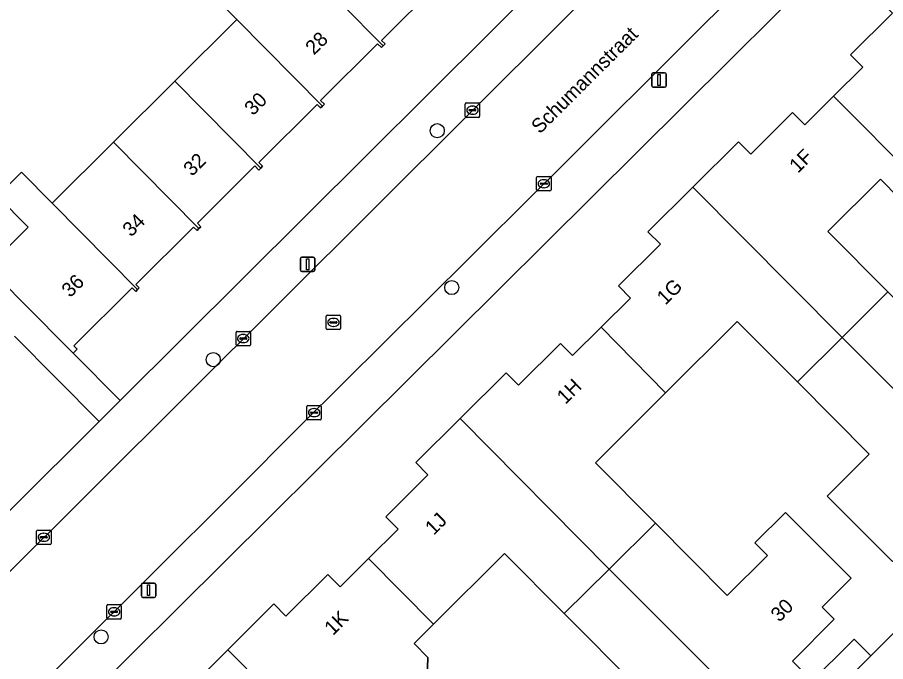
# Model space of a CAD drawing. Extents: x 159217 to 160349, y 381246 to 382172.
# Drawn here: x 160033.1 to 160093.4, y 381809.4 to 381854.1 of the extents above; entities that cross this region are included whole.
import ezdxf

# ---------------------------------------------------------------- set-up
doc = ezdxf.new("R2010")
doc.units = 0
for name, color, linetype in [('IMGEO_Boom', 7, 'Continuous'), ('IMGEO_Erf', 7, 'Continuous'), ('IMGEO_Kolk', 7, 'Continuous'), ('IMGEO_Lichtmast', 7, 'Continuous'), ('IMGEO_Openbare_ruimte_label', 7, 'Continuous'), ('IMGEO_Pand', 7, 'Continuous'), ('IMGEO_Pand_nummerreeks', 7, 'Continuous'), ('IMGEO_Rijbaan_lokaal_open', 7, 'Continuous'), ('IMGEO_Rioolput', 7, 'Continuous'), ('IMGEO_Voetpad_open', 7, 'Continuous')]:
    doc.layers.add(name, color=color, linetype=linetype)

msp = doc.modelspace()

# ---------------------------------------------------------------- linework, layer by layer
at = {"layer": 'IMGEO_Boom'}
for centre in [(160062.282, 381846.258), (160063.288, 381835.37), (160046.721, 381830.367), (160038.931, 381811.122)]:
    msp.add_circle(centre, 0.489, dxfattribs=at)
at = {"layer": 'IMGEO_Erf'}
for points in [[(160031.057, 381836.782), (160033.85, 381839.56), (160031.717, 381841.714), (160033.388, 381843.375), (160035.521, 381841.221), (160039.787, 381845.462), (160044.045, 381849.697), (160048.353, 381853.98), (160046.683, 381855.659), (160050.897, 381859.848), (160049.974, 381860.777), (160049.839, 381860.912), (160049.626, 381861.126), (160053.874, 381865.35), (160058.108, 381869.561), (160058.328, 381869.34), (160062.618, 381873.607), (160063.468, 381872.753), (160067.787, 381877.048), (160057.544, 381886.458)], [(160108.118, 381876.482), (160028.327, 381797.338)], [(160062.374, 381856.471), (160058.408, 381852.527), (160058.654, 381852.279), (160058.527, 381852.153), (160058.4, 381852.027), (160058.138, 381852.291), (160054.18, 381848.355), (160054.44, 381848.092), (160054.31, 381847.962), (160054.18, 381847.833), (160053.934, 381848.079), (160049.885, 381844.053), (160050.151, 381843.785), (160050.023, 381843.658), (160049.893, 381843.529), (160049.613, 381843.81), (160045.615, 381839.835), (160045.858, 381839.59), (160045.727, 381839.46), (160045.595, 381839.329), (160045.355, 381839.57), (160041.343, 381835.581), (160041.573, 381835.35), (160041.453, 381835.23), (160041.33, 381835.108), (160041.084, 381835.356), (160037.025, 381831.319), (160037.256, 381831.086), (160036.986, 381830.818), (160040.259, 381827.528), (160078.852, 381865.921)], [(160063.874, 381826.276), (160067.074, 381829.451), (160067.92, 381828.6), (160070.838, 381831.496), (160071.684, 381830.645), (160073.672, 381832.618), (160075.709, 381834.639), (160074.864, 381835.491), (160077.782, 381838.387), (160076.919, 381839.232), (160080.044, 381842.336), (160083.216, 381845.488), (160084.062, 381844.637), (160086.971, 381847.527), (160087.817, 381846.676), (160089.817, 381848.663), (160091.84, 381850.673), (160090.995, 381851.525), (160093.911, 381854.422), (160093.057, 381855.252), (160096.203, 381858.406)], [(160094.369, 381841.58), (160093.077, 381842.882), (160089.424, 381839.255), (160093.584, 381835.064)], [(160033.318, 381753.517), (160091.236, 381810.972), (160092.399, 381809.801), (160118.725, 381835.991)], [(160093.899, 381816.356), (160090.373, 381819.901), (160089.379, 381820.901), (160092.293, 381823.798), (160087.3, 381828.819), (160083.126, 381833.016), (160078.146, 381828.064), (160073.269, 381823.215), (160077.44, 381819.02), (160082.435, 381813.996), (160085.226, 381816.771), (160084.352, 381817.65), (160086.482, 381819.768), (160091.029, 381815.193), (160089.022, 381813.198), (160089.868, 381812.347), (160086.953, 381809.449), (160087.799, 381808.598)], [(160038.791, 381826.068), (160032.904, 381831.986)], [(160000.048, 381787.508), (160008.419, 381795.853), (160038.791, 381826.068)], [(160044.634, 381807.154), (160047.729, 381810.231), (160050.925, 381813.408), (160051.772, 381812.557), (160054.687, 381815.455), (160055.534, 381814.604), (160057.496, 381816.554), (160059.563, 381818.609), (160058.717, 381819.461), (160061.639, 381822.366), (160060.793, 381823.218), (160063.874, 381826.276)]]:
    msp.add_lwpolyline(points, dxfattribs=at)
msp.add_lwpolyline([(160061.25, 381802.94), (160066.275, 381797.885), (160069.182, 381800.775), (160068.157, 381801.806), (160070.198, 381803.772), (160072.408, 381805.901), (160073.359, 381804.944), (160076.126, 381807.695), (160071.11, 381812.739), (160066.959, 381816.913), (160062.021, 381812.003), (160060.673, 381810.662), (160061.635, 381809.695), (160061.545, 381806.832), (160059.451, 381804.749)], close=True, dxfattribs=at)
at = {"layer": 'IMGEO_Kolk'}
for p, q in [((160064.227, 381847.256), (160064.227, 381848.108)), ((160064.302, 381848.182), (160065.154, 381848.182)), ((160065.228, 381848.108), (160065.228, 381847.256)), ((160064.486, 381847.676), (160064.486, 381847.688)), ((160064.924, 381847.639), (160064.526, 381847.639)), ((160064.529, 381847.725), (160064.927, 381847.725)), ((160064.715, 381847.962), (160064.74, 381847.962)), ((160064.97, 381847.688), (160064.97, 381847.676)), ((160065.154, 381847.182), (160064.302, 381847.182)), ((160064.738, 381847.402), (160064.713, 381847.402)), ((160069.188, 381842.152), (160069.188, 381843.004)), ((160069.263, 381843.078), (160070.115, 381843.078)), ((160069.676, 381842.858), (160069.701, 381842.858)), ((160070.189, 381843.004), (160070.189, 381842.152)), ((160070.115, 381842.078), (160069.263, 381842.078)), ((160069.447, 381842.572), (160069.447, 381842.584)), ((160069.885, 381842.535), (160069.487, 381842.535)), ((160069.49, 381842.621), (160069.888, 381842.621)), ((160069.699, 381842.298), (160069.674, 381842.298)), ((160069.931, 381842.584), (160069.931, 381842.572)), ((160048.303, 381831.405), (160048.303, 381832.257)), ((160048.378, 381832.331), (160049.23, 381832.331)), ((160048.562, 381831.825), (160048.562, 381831.837)), ((160048.605, 381831.874), (160049.003, 381831.874)), ((160048.791, 381832.111), (160048.816, 381832.111)), ((160049.046, 381831.837), (160049.046, 381831.825)), ((160049.304, 381832.257), (160049.304, 381831.405)), ((160049.23, 381831.331), (160048.378, 381831.331)), ((160049, 381831.788), (160048.602, 381831.788)), ((160048.814, 381831.551), (160048.789, 381831.551)), ((160053.227, 381826.263), (160053.227, 381827.115)), ((160053.302, 381827.189), (160054.154, 381827.189)), ((160054.228, 381827.115), (160054.228, 381826.263)), ((160053.486, 381826.683), (160053.486, 381826.695)), ((160053.924, 381826.646), (160053.526, 381826.646)), ((160053.529, 381826.732), (160053.927, 381826.732)), ((160053.738, 381826.409), (160053.713, 381826.409)), ((160053.715, 381826.969), (160053.74, 381826.969)), ((160053.97, 381826.695), (160053.97, 381826.683)), ((160054.154, 381826.189), (160053.302, 381826.189)), ((160034.522, 381818.538), (160035.374, 381818.538)), ((160034.447, 381817.612), (160034.447, 381818.464)), ((160034.706, 381818.032), (160034.706, 381818.044)), ((160035.144, 381817.995), (160034.746, 381817.995)), ((160034.749, 381818.081), (160035.147, 381818.081)), ((160034.935, 381818.318), (160034.96, 381818.318)), ((160035.19, 381818.044), (160035.19, 381818.032)), ((160035.448, 381818.464), (160035.448, 381817.612)), ((160035.374, 381817.538), (160034.522, 381817.538)), ((160034.958, 381817.758), (160034.933, 381817.758)), ((160039.332, 381812.438), (160039.332, 381813.29)), ((160039.407, 381813.364), (160040.259, 381813.364)), ((160039.82, 381813.144), (160039.845, 381813.144)), ((160040.333, 381813.29), (160040.333, 381812.438)), ((160039.591, 381812.858), (160039.591, 381812.87)), ((160040.029, 381812.821), (160039.631, 381812.821)), ((160039.634, 381812.907), (160040.032, 381812.907)), ((160039.843, 381812.584), (160039.818, 381812.584)), ((160040.075, 381812.87), (160040.075, 381812.858)), ((160040.259, 381812.364), (160039.407, 381812.364))]:
    msp.add_line(p, q, dxfattribs=at)
for points in [[(160064.227, 381847.256), (160064.227, 381848.108)], [(160064.302, 381848.182), (160065.154, 381848.182)], [(160065.228, 381848.108), (160065.228, 381847.256)], [(160065.154, 381847.182), (160064.302, 381847.182)], [(160069.188, 381842.152), (160069.188, 381843.004)], [(160069.263, 381843.078), (160070.115, 381843.078)], [(160070.189, 381843.004), (160070.189, 381842.152)], [(160070.115, 381842.078), (160069.263, 381842.078)], [(160048.303, 381831.405), (160048.303, 381832.257)], [(160048.378, 381832.331), (160049.23, 381832.331)], [(160049.304, 381832.257), (160049.304, 381831.405)], [(160049.23, 381831.331), (160048.378, 381831.331)], [(160053.227, 381826.263), (160053.227, 381827.115)], [(160053.302, 381827.189), (160054.154, 381827.189)], [(160054.228, 381827.115), (160054.228, 381826.263)], [(160054.154, 381826.189), (160053.302, 381826.189)], [(160034.522, 381818.538), (160035.374, 381818.538)], [(160034.447, 381817.612), (160034.447, 381818.464)], [(160035.448, 381818.464), (160035.448, 381817.612)], [(160035.374, 381817.538), (160034.522, 381817.538)], [(160039.332, 381812.438), (160039.332, 381813.29)], [(160039.407, 381813.364), (160040.259, 381813.364)], [(160040.333, 381813.29), (160040.333, 381812.438)], [(160040.259, 381812.364), (160039.407, 381812.364)]]:
    msp.add_lwpolyline(points, dxfattribs=at)
for centre, radius, start, end in [((160064.304, 381848.106), 0.0765, 91.55205, 178.44795), ((160064.304, 381848.106), 0.0765, 91.55205, 178.44795), ((160065.152, 381848.106), 0.0765, 1.55205, 88.44795), ((160065.152, 381848.106), 0.0765, 1.55205, 88.44795), ((160064.526, 381847.685), 0.0403, 85.87752, 175.75265), ((160064.523, 381847.675), 0.0366, 178.93798, 274.71019), ((160064.927, 381847.682), 0.043, 264.86636, 352.45326), ((160064.931, 381847.687), 0.0386, 1.73085, 96.63898), ((160064.304, 381847.258), 0.0765, 181.55205, 268.44795), ((160064.304, 381847.258), 0.0765, 181.55205, 268.44795), ((160065.152, 381847.258), 0.0765, 271.55205, 358.44795), ((160065.152, 381847.258), 0.0765, 271.55205, 358.44795), ((160069.265, 381843.002), 0.0765, 91.55205, 178.44795), ((160069.265, 381843.002), 0.0765, 91.55205, 178.44795), ((160070.113, 381843.002), 0.0765, 1.55205, 88.44795), ((160070.113, 381843.002), 0.0765, 1.55205, 88.44795), ((160069.265, 381842.154), 0.0765, 181.55205, 268.44795), ((160069.265, 381842.154), 0.0765, 181.55205, 268.44795), ((160069.487, 381842.581), 0.0403, 85.87752, 175.75265), ((160069.484, 381842.571), 0.0366, 178.93798, 274.71019), ((160069.888, 381842.578), 0.043, 264.86636, 352.45326), ((160069.892, 381842.583), 0.0386, 1.73085, 96.63898), ((160070.113, 381842.154), 0.0765, 271.55205, 358.44795), ((160070.113, 381842.154), 0.0765, 271.55205, 358.44795), ((160048.38, 381832.255), 0.0765, 91.55205, 178.44795), ((160048.38, 381832.255), 0.0765, 91.55205, 178.44795), ((160048.602, 381831.834), 0.0403, 85.87752, 175.75265), ((160048.599, 381831.824), 0.0366, 178.93798, 274.71019), ((160049.003, 381831.831), 0.043, 264.86636, 352.45326), ((160049.007, 381831.836), 0.0386, 1.73085, 96.63898), ((160049.228, 381832.255), 0.0765, 1.55205, 88.44795), ((160049.228, 381832.255), 0.0765, 1.55205, 88.44795), ((160048.38, 381831.407), 0.0765, 181.55205, 268.44795), ((160048.38, 381831.407), 0.0765, 181.55205, 268.44795), ((160049.228, 381831.407), 0.0765, 271.55205, 358.44795), ((160049.228, 381831.407), 0.0765, 271.55205, 358.44795), ((160053.304, 381827.113), 0.0765, 91.55205, 178.44795), ((160053.304, 381827.113), 0.0765, 91.55205, 178.44795), ((160054.152, 381827.113), 0.0765, 1.55205, 88.44795), ((160054.152, 381827.113), 0.0765, 1.55205, 88.44795), ((160053.526, 381826.692), 0.0403, 85.87752, 175.75265), ((160053.523, 381826.682), 0.0366, 178.93798, 274.71019), ((160053.927, 381826.689), 0.043, 264.86636, 352.45326), ((160053.931, 381826.694), 0.0386, 1.73085, 96.63898), ((160053.304, 381826.265), 0.0765, 181.55205, 268.44795), ((160053.304, 381826.265), 0.0765, 181.55205, 268.44795), ((160054.152, 381826.265), 0.0765, 271.55205, 358.44795), ((160054.152, 381826.265), 0.0765, 271.55205, 358.44795), ((160034.524, 381818.462), 0.0765, 91.55205, 178.44795), ((160034.524, 381818.462), 0.0765, 91.55205, 178.44795), ((160035.372, 381818.462), 0.0765, 1.55205, 88.44795), ((160035.372, 381818.462), 0.0765, 1.55205, 88.44795), ((160034.746, 381818.041), 0.0403, 85.87752, 175.75265), ((160034.743, 381818.031), 0.0366, 178.93798, 274.71019), ((160035.147, 381818.038), 0.043, 264.86636, 352.45326), ((160035.151, 381818.043), 0.0386, 1.73085, 96.63898), ((160034.524, 381817.614), 0.0765, 181.55205, 268.44795), ((160034.524, 381817.614), 0.0765, 181.55205, 268.44795), ((160035.372, 381817.614), 0.0765, 271.55205, 358.44795), ((160035.372, 381817.614), 0.0765, 271.55205, 358.44795), ((160039.409, 381813.288), 0.0765, 91.55205, 178.44795), ((160039.409, 381813.288), 0.0765, 91.55205, 178.44795), ((160040.257, 381813.288), 0.0765, 1.55205, 88.44795), ((160040.257, 381813.288), 0.0765, 1.55205, 88.44795), ((160039.631, 381812.867), 0.0403, 85.87752, 175.75265), ((160039.628, 381812.857), 0.0366, 178.93798, 274.71019), ((160040.032, 381812.864), 0.043, 264.86636, 352.45326), ((160040.036, 381812.869), 0.0386, 1.73085, 96.63898), ((160039.409, 381812.44), 0.0765, 181.55205, 268.44795), ((160039.409, 381812.44), 0.0765, 181.55205, 268.44795), ((160040.257, 381812.44), 0.0765, 271.55205, 358.44795), ((160040.257, 381812.44), 0.0765, 271.55205, 358.44795)]:
    msp.add_arc(centre, radius, start, end, dxfattribs=at)
for centre, major_axis, ratio, start_param, end_param in [((160064.714, 381847.682), (-0.387, 0.002), 0.722429, 4.712389, 7.853982), ((160064.739, 381847.682), (-0.39, 0.002), 0.717154, 1.570796, 4.712389), ((160069.675, 381842.578), (-0.387, 0.002), 0.722429, 4.712389, 7.853982), ((160069.7, 381842.578), (-0.39, 0.002), 0.717154, 1.570796, 4.712389), ((160048.79, 381831.831), (-0.387, 0.002), 0.722429, 4.712389, 7.853982), ((160048.815, 381831.831), (-0.39, 0.002), 0.717154, 1.570796, 4.712389), ((160053.714, 381826.689), (-0.387, 0.002), 0.722429, 4.712389, 7.853982), ((160053.739, 381826.689), (-0.39, 0.002), 0.717154, 1.570796, 4.712389), ((160034.934, 381818.038), (-0.387, 0.002), 0.722429, 4.712389, 7.853982), ((160034.959, 381818.038), (-0.39, 0.002), 0.717154, 1.570796, 4.712389), ((160039.819, 381812.864), (-0.387, 0.002), 0.722429, 4.712389, 7.853982), ((160039.844, 381812.864), (-0.39, 0.002), 0.717154, 1.570796, 4.712389)]:
    msp.add_ellipse(centre, major_axis=major_axis, ratio=ratio, start_param=start_param, end_param=end_param, dxfattribs=at)
at = {"layer": 'IMGEO_Lichtmast'}
for p, q in [((160077.191, 381849.381), (160077.191, 381850.181)), ((160077.191, 381850.181), (160077.191, 381849.381)), ((160077.291, 381850.281), (160078.081, 381850.281)), ((160078.081, 381850.281), (160077.291, 381850.281)), ((160078.181, 381850.181), (160078.181, 381849.381)), ((160078.181, 381849.381), (160078.181, 381850.181)), ((160078.081, 381849.281), (160077.291, 381849.281)), ((160077.291, 381849.281), (160078.081, 381849.281)), ((160052.78, 381836.581), (160052.78, 381837.381)), ((160052.78, 381837.381), (160052.78, 381836.581)), ((160052.88, 381837.481), (160053.67, 381837.481)), ((160053.67, 381837.481), (160052.88, 381837.481)), ((160053.77, 381837.381), (160053.77, 381836.581)), ((160053.77, 381836.581), (160053.77, 381837.381)), ((160053.67, 381836.481), (160052.88, 381836.481)), ((160052.88, 381836.481), (160053.67, 381836.481)), ((160041.731, 381813.963), (160041.731, 381814.763)), ((160041.731, 381814.763), (160041.731, 381813.963)), ((160041.831, 381814.863), (160042.621, 381814.863)), ((160042.621, 381814.863), (160041.831, 381814.863)), ((160042.721, 381814.763), (160042.721, 381813.963)), ((160042.721, 381813.963), (160042.721, 381814.763)), ((160042.621, 381813.863), (160041.831, 381813.863)), ((160041.831, 381813.863), (160042.621, 381813.863))]:
    msp.add_line(p, q, dxfattribs=at)
for points in [[(160077.611, 381850.156), (160077.761, 381850.156), (160077.761, 381849.406), (160077.611, 381849.406), (160077.611, 381850.156)], [(160053.2, 381837.356), (160053.35, 381837.356), (160053.35, 381836.606), (160053.2, 381836.606), (160053.2, 381837.356)], [(160042.151, 381814.738), (160042.301, 381814.738), (160042.301, 381813.988), (160042.151, 381813.988), (160042.151, 381814.738)]]:
    msp.add_lwpolyline(points, dxfattribs=at)
for centre, start, end in [((160077.291, 381850.181), 90, 180), ((160077.291, 381850.181), 90, 180), ((160078.081, 381850.181), 0, 90), ((160078.081, 381850.181), 360, 90), ((160077.291, 381849.381), 180, 270), ((160077.291, 381849.381), 180, 270), ((160078.081, 381849.381), 270, 0), ((160078.081, 381849.381), 270, 0), ((160052.88, 381837.381), 90, 180), ((160052.88, 381837.381), 90, 180), ((160053.67, 381837.381), 0, 90), ((160053.67, 381837.381), 360, 90), ((160052.88, 381836.581), 180, 270), ((160052.88, 381836.581), 180, 270), ((160053.67, 381836.581), 270, 0), ((160053.67, 381836.581), 270, 0), ((160041.831, 381814.763), 90, 180), ((160041.831, 381814.763), 90, 180), ((160042.621, 381814.763), 0, 90), ((160042.621, 381814.763), 360, 90), ((160041.831, 381813.963), 180, 270), ((160041.831, 381813.963), 180, 270), ((160042.621, 381813.963), 270, 0), ((160042.621, 381813.963), 270, 0)]:
    msp.add_arc(centre, 0.1, start, end, dxfattribs=at)
at = {"layer": 'IMGEO_Pand'}
for points in [[(160053.874, 381865.35), (160049.626, 381861.126), (160049.839, 381860.912), (160049.974, 381860.777), (160050.897, 381859.848), (160052.641, 381858.1), (160058.527, 381852.153), (160058.654, 381852.279), (160058.408, 381852.527), (160062.374, 381856.471), (160062.642, 381856.201), (160062.786, 381856.344), (160056.887, 381862.303), (160055.145, 381864.072), (160054.196, 381865.026), (160054.087, 381865.136)], [(160054.31, 381847.962), (160054.44, 381848.092), (160054.18, 381848.355), (160058.138, 381852.291), (160058.4, 381852.027), (160058.527, 381852.153), (160052.641, 381858.1), (160050.897, 381859.848), (160046.683, 381855.659), (160048.353, 381853.98)], [(160095.626, 381842.828), (160096.721, 381843.916), (160095.429, 381845.217), (160099.281, 381849.042), (160103.442, 381844.852), (160106.684, 381848.086), (160096.203, 381858.406), (160093.057, 381855.252), (160093.911, 381854.422), (160090.995, 381851.525), (160091.84, 381850.673), (160089.817, 381848.663)], [(160054.31, 381847.962), (160048.353, 381853.98), (160044.045, 381849.697), (160050.023, 381843.658), (160050.151, 381843.785), (160049.885, 381844.053), (160053.934, 381848.079), (160054.18, 381847.833)], [(160039.787, 381845.462), (160045.727, 381839.46), (160045.858, 381839.59), (160045.615, 381839.835), (160049.613, 381843.81), (160049.893, 381843.529), (160050.023, 381843.658), (160044.045, 381849.697)], [(160080.044, 381842.336), (160090.41, 381831.91), (160093.584, 381835.064), (160089.424, 381839.255), (160093.077, 381842.882), (160094.369, 381841.58), (160095.626, 381842.828), (160089.817, 381848.663), (160087.817, 381846.676), (160086.971, 381847.527), (160084.062, 381844.637), (160083.216, 381845.488)], [(160041.453, 381835.23), (160041.573, 381835.35), (160041.343, 381835.581), (160045.355, 381839.57), (160045.595, 381839.329), (160045.727, 381839.46), (160039.787, 381845.462), (160035.521, 381841.221)], [(160041.453, 381835.23), (160035.521, 381841.221), (160033.388, 381843.375), (160031.717, 381841.714), (160033.85, 381839.56), (160031.057, 381836.782), (160033.461, 381834.364), (160036.986, 381830.818), (160037.256, 381831.086), (160037.025, 381831.319), (160041.084, 381835.356), (160041.33, 381835.108)], [(160080.044, 381842.336), (160076.919, 381839.232), (160077.782, 381838.387), (160074.864, 381835.491), (160075.709, 381834.639), (160073.672, 381832.618), (160078.146, 381828.064), (160083.126, 381833.016), (160087.3, 381828.819), (160090.41, 381831.91)], [(160090.41, 381831.91), (160100.8, 381821.52), (160103.936, 381824.634), (160103.091, 381825.486), (160106.008, 381828.382), (160102.485, 381831.93), (160101.485, 381832.938), (160098.569, 381830.043), (160093.584, 381835.064)], [(160074.22, 381815.82), (160077.44, 381819.02), (160073.269, 381823.215), (160078.146, 381828.064), (160073.672, 381832.618), (160071.684, 381830.645), (160070.838, 381831.496), (160067.92, 381828.6), (160067.074, 381829.451), (160063.874, 381826.276)], [(160090.41, 381831.91), (160087.3, 381828.819), (160092.293, 381823.798), (160089.379, 381820.901), (160090.373, 381819.901), (160093.899, 381816.356), (160096.814, 381819.254), (160097.661, 381818.404), (160100.8, 381821.52)], [(160071.11, 381812.739), (160074.22, 381815.82), (160063.874, 381826.276), (160060.793, 381823.218), (160061.639, 381822.366), (160058.717, 381819.461), (160059.563, 381818.609), (160057.496, 381816.554), (160062.021, 381812.003), (160066.959, 381816.913)], [(160084.621, 381805.439), (160087.799, 381808.598), (160086.953, 381809.449), (160089.868, 381812.347), (160089.022, 381813.198), (160091.029, 381815.193), (160086.482, 381819.768), (160084.352, 381817.65), (160085.226, 381816.771), (160082.435, 381813.996), (160077.44, 381819.02), (160074.22, 381815.82)], [(160047.729, 381810.231), (160058.09, 381799.79), (160061.25, 381802.94), (160059.451, 381804.749), (160061.545, 381806.832), (160061.635, 381809.695), (160060.673, 381810.662), (160062.021, 381812.003), (160057.496, 381816.554), (160055.534, 381814.604), (160054.687, 381815.455), (160051.772, 381812.557), (160050.925, 381813.408)], [(160074.846, 381799.089), (160076.879, 381801.125), (160077.725, 381800.274), (160080.633, 381803.165), (160081.48, 381802.315), (160084.621, 381805.439), (160074.22, 381815.82), (160071.11, 381812.739), (160076.126, 381807.695), (160073.359, 381804.944), (160072.408, 381805.901), (160070.198, 381803.772)], [(160047.729, 381810.231), (160044.634, 381807.154), (160045.479, 381806.302), (160042.562, 381803.405), (160043.407, 381802.553), (160041.33, 381800.49), (160045.86, 381795.95), (160050.866, 381800.922), (160055.015, 381796.744), (160058.09, 381799.79)]]:
    msp.add_lwpolyline(points, close=True, dxfattribs=at)
at = {"layer": 'IMGEO_Rijbaan_lokaal_open'}
for points in [[(160116.933, 381899.648), (160012.11, 381795.292), (160002.99, 381786.2), (160007.94, 381781.256), (160010.858, 381784.097), (160016.183, 381789.42), (160020.046, 381793.267), (160022.766, 381795.885), (160032.195, 381805.263), (160036.822, 381809.873), (160048.168, 381821.179), (160052.791, 381825.786), (160064.536, 381837.45), (160069.21, 381842.087), (160070.584, 381843.451), (160080.535, 381853.35), (160085.354, 381858.143), (160096.927, 381869.656), (160106.101, 381878.782), (160116.227, 381888.855)], [(160122.418, 381827.384), (160123.177, 381828.096), (160124.93, 381829.819), (160120.656, 381834.07), (160118.725, 381835.991), (160092.399, 381809.801), (160080.449, 381797.94), (160075.617, 381793.144), (160063.934, 381781.543), (160059.604, 381777.241), (160050.342, 381768.012), (160047.652, 381765.366), (160043.734, 381761.474), (160038.397, 381756.228), (160037.522, 381755.287), (160033.472, 381751.285)]]:
    msp.add_lwpolyline(points, dxfattribs=at)
at = {"layer": 'IMGEO_Rioolput'}
for p, q in [((160054.569, 381832.527), (160054.569, 381833.379)), ((160054.644, 381833.453), (160055.496, 381833.453)), ((160055.057, 381833.233), (160055.082, 381833.233)), ((160055.57, 381833.379), (160055.57, 381832.527)), ((160055.496, 381832.453), (160054.644, 381832.453)), ((160054.828, 381832.947), (160054.828, 381832.959)), ((160055.266, 381832.91), (160054.868, 381832.91)), ((160054.871, 381832.996), (160055.269, 381832.996)), ((160055.08, 381832.673), (160055.055, 381832.673)), ((160055.312, 381832.959), (160055.312, 381832.947))]:
    msp.add_line(p, q, dxfattribs=at)
for points in [[(160054.569, 381832.527), (160054.569, 381833.379)], [(160054.644, 381833.453), (160055.496, 381833.453)], [(160055.57, 381833.379), (160055.57, 381832.527)], [(160055.496, 381832.453), (160054.644, 381832.453)]]:
    msp.add_lwpolyline(points, dxfattribs=at)
for centre, radius, start, end in [((160054.646, 381833.377), 0.0765, 91.55205, 178.44795), ((160054.646, 381833.377), 0.0765, 91.55205, 178.44795), ((160055.494, 381833.377), 0.0765, 1.55205, 88.44795), ((160055.494, 381833.377), 0.0765, 1.55205, 88.44795), ((160054.646, 381832.529), 0.0765, 181.55205, 268.44795), ((160054.646, 381832.529), 0.0765, 181.55205, 268.44795), ((160054.868, 381832.956), 0.0403, 85.87752, 175.75265), ((160054.865, 381832.946), 0.0366, 178.93798, 274.71019), ((160055.269, 381832.953), 0.043, 264.86636, 352.45326), ((160055.273, 381832.958), 0.0386, 1.73085, 96.63898), ((160055.494, 381832.529), 0.0765, 271.55205, 358.44795), ((160055.494, 381832.529), 0.0765, 271.55205, 358.44795)]:
    msp.add_arc(centre, radius, start, end, dxfattribs=at)
for centre, major_axis, ratio, start_param, end_param in [((160055.056, 381832.953), (-0.387, 0.002), 0.722429, 4.712389, 7.853982), ((160055.081, 381832.953), (-0.39, 0.002), 0.717154, 1.570796, 4.712389)]:
    msp.add_ellipse(centre, major_axis=major_axis, ratio=ratio, start_param=start_param, end_param=end_param, dxfattribs=at)
at = {"layer": 'IMGEO_Voetpad_open'}
for points in [[(160135.68, 381926.914), (160133.311, 381923.988), (160130.31, 381920.165), (160122.078, 381909.579), (160119.067, 381906.332), (160118.056, 381905.241), (160114.243, 381901.129), (160079.939, 381867.002), (160078.853, 381865.922), (160078.852, 381865.921), (160040.259, 381827.528), (160038.791, 381826.068), (160008.419, 381795.853), (160000.048, 381787.508)], [(160000.461, 381783.668), (160002.99, 381786.2), (160012.11, 381795.292), (160116.933, 381899.648)], [(160116.227, 381888.855), (160106.101, 381878.782), (160096.927, 381869.656), (160085.354, 381858.143), (160080.535, 381853.35), (160070.584, 381843.451), (160069.21, 381842.087), (160064.536, 381837.45), (160052.791, 381825.786), (160048.168, 381821.179), (160036.822, 381809.873), (160032.195, 381805.263), (160022.766, 381795.885), (160020.046, 381793.267), (160016.183, 381789.42), (160010.858, 381784.097), (160007.94, 381781.256), (160006.471, 381779.705), (160005.464, 381778.598)], [(160008.385, 381777.496), (160012.912, 381781.871), (160028.327, 381797.338), (160108.118, 381876.482)], [(160032.904, 381831.986), (160038.791, 381826.068), (160040.259, 381827.528), (160036.986, 381830.818), (160033.461, 381834.364), (160031.057, 381836.782)], [(160043.734, 381761.474), (160047.652, 381765.366), (160050.342, 381768.012), (160059.604, 381777.241), (160063.934, 381781.543), (160075.617, 381793.144), (160080.449, 381797.94), (160092.399, 381809.801), (160091.236, 381810.972), (160033.318, 381753.517), (160031.481, 381751.655), (160032.574, 381750.521)]]:
    msp.add_lwpolyline(points, dxfattribs=at)

# ---------------------------------------------------------------- texts
at = {"layer": 'IMGEO_Openbare_ruimte_label'}
msp.add_text('Schumannstraat', height=1, rotation=44.87853, dxfattribs=at).set_placement((160069.407, 381845.988))
at = {"layer": 'IMGEO_Pand_nummerreeks'}
for s, rotation, p in [('28', 44.82732, (160053.717, 381851.464)), ('30', 44.82732, (160049.483, 381847.255)), ('32', 44.82732, (160045.245, 381843.043)), ('1F', 44.81228, (160087.338, 381843.268)), ('34', 44.82732, (160041.013, 381838.836)), ('36', 44.82822, (160036.779, 381834.628)), ('1G', 44.78319, (160078.131, 381834.111)), ('1H', 44.78319, (160071.184, 381827.217)), ('1J', 44.83284, (160062.032, 381818.131)), ('30', 44.83244, (160086.05, 381812.105)), ('1K', 44.83244, (160055.035, 381811.175))]:
    msp.add_text(s, height=1, rotation=rotation, dxfattribs=at).set_placement(p)

doc.saveas('drawing.dxf')
